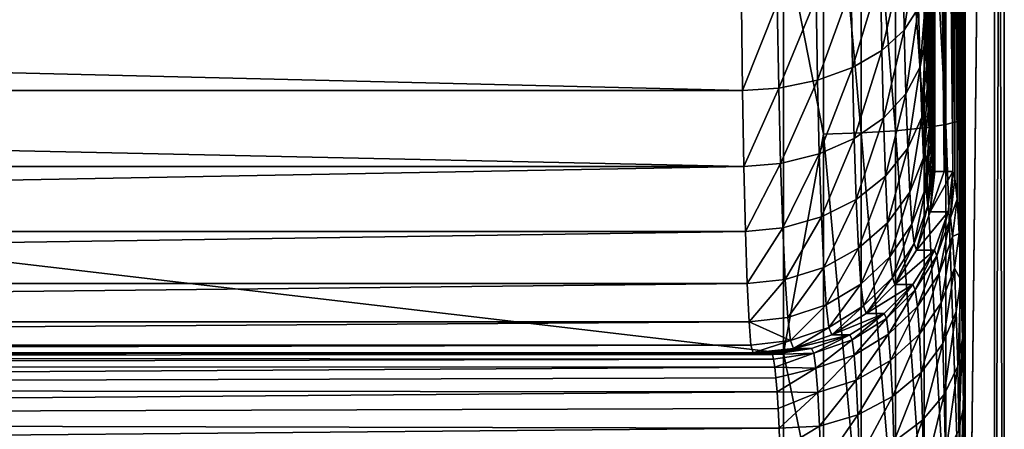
# Model space of a CAD drawing. Header units: metres. Extents: x -150 to 310, y -128 to 84.
# Tile 281 of 465: x 144.35 to 149.77, y -3.92 to -1.67. Entities that reach past the tile are written whole.
import ezdxf

# ---------------------------------------------------------------- set-up
doc = ezdxf.new("R2010")
doc.units = ezdxf.units.M
doc.layers.add('solid_26009703_SW0001_01', color=7, linetype='CONTINUOUS')

msp = doc.modelspace()

# ---------------------------------------------------------------- linework, layer by layer
at = {"layer": 'solid_26009703_SW0001_01'}
for points in [[(149.557495, -7.356668, 20.7568), (149.557495, 7.342292, 20.761885), (149.55748, 5.181652, 21.403736)], [(149.557495, -7.363906, -20.753822), (149.557495, 7.349098, -20.759075), (149.71936, 7.341691, -10.362796)], [(149.557495, -6.741646, -20.964529), (149.557495, 6.741646, -20.964529), (149.557495, 7.349098, -20.759075)], [(149.557495, -7.363906, -20.753822), (149.557495, -6.741646, -20.964529), (149.557495, 7.349098, -20.759075)], [(149.557495, -7.356668, 20.7568), (149.719101, 7.341691, 10.386806), (149.557495, 7.342292, 20.761885)], [(149.557495, -7.356668, 20.7568), (149.719009, -7.356374, 10.384922), (149.719101, 7.341691, 10.386806)], [(149.719284, -7.356374, -10.359703), (149.557495, -7.363906, -20.753822), (149.71936, 7.341691, -10.362796)], [(149.719009, -7.356374, 10.384922), (149.772934, -7.356374, 0.01261), (149.719101, 7.341691, 10.386806)], [(149.772934, -7.356374, 0.01261), (149.773056, 7.341691, 0.012006), (149.719101, 7.341691, 10.386806)], [(149.719284, -7.356374, -10.359703), (149.71936, 7.341691, -10.362796), (149.773056, 7.341691, 0.012006)], [(149.772934, -7.356374, 0.01261), (149.719284, -7.356374, -10.359703), (149.773056, 7.341691, 0.012006)], [(149.557495, -5.649596, -21.284899), (149.557495, 5.649596, -21.284899), (149.557495, 6.741646, -20.964529)], [(149.557495, -6.741646, -20.964529), (149.557495, -5.649596, -21.284899), (149.557495, 6.741646, -20.964529)], [(149.557495, -4.537661, -21.548868), (149.557495, 4.537661, -21.548868), (149.557495, 5.649596, -21.284899)], [(149.557495, -5.649596, -21.284899), (149.557495, -4.537661, -21.548868), (149.557495, 5.649596, -21.284899)], [(149.55748, -5.181652, 21.403736), (149.55748, 5.181652, 21.403736), (149.556503, 4.687712, 21.56288)], [(149.55748, -5.181652, 21.403736), (149.557495, -7.356668, 20.7568), (149.55748, 5.181652, 21.403736)], [(149.556503, -4.686628, 21.563395), (149.556503, 4.687712, 21.56288), (149.553635, 4.228382, 21.790014)], [(149.556503, -4.686628, 21.563395), (149.55748, -5.181652, 21.403736), (149.556503, 4.687712, 21.56288)], [(149.557495, -3.411275, -21.755707), (149.557495, 3.411275, -21.755707), (149.557495, 4.537661, -21.548868)], [(149.557495, -4.537661, -21.548868), (149.557495, -3.411275, -21.755707), (149.557495, 4.537661, -21.548868)], [(149.553619, -4.226716, 21.790974), (149.553635, 4.228382, 21.790014), (149.548813, 3.800228, 22.087469)], [(149.553619, -4.226716, 21.790974), (149.556503, -4.686628, 21.563395), (149.553635, 4.228382, 21.790014)], [(149.548798, -3.798548, 22.088802), (149.548813, 3.800228, 22.087469), (149.542282, 3.422806, 22.442442)], [(149.548798, -3.798548, 22.088802), (149.553619, -4.226716, 21.790974), (149.548813, 3.800228, 22.087469)], [(149.542252, -3.421297, 22.444073), (149.542282, 3.422806, 22.442442), (149.534042, 3.099721, 22.85272)], [(149.542252, -3.421297, 22.444073), (149.548798, -3.798548, 22.088802), (149.542282, 3.422806, 22.442442)], [(149.55748, -2.279457, -21.903708), (149.55748, 2.279456, -21.903708), (149.557495, 3.411275, -21.755707)], [(149.557495, -3.411275, -21.755707), (149.55748, -2.279457, -21.903708), (149.557495, 3.411275, -21.755707)], [(149.533997, -3.098494, 22.854567), (149.534042, 3.099721, 22.85272), (149.524399, 2.843102, 23.302994)], [(149.533997, -3.098494, 22.854567), (149.542252, -3.421297, 22.444073), (149.534042, 3.099721, 22.85272)], [(149.524368, -2.842204, 23.30493), (149.524399, 2.843102, 23.302994), (149.513474, 2.654277, 23.789303)], [(149.524368, -2.842204, 23.30493), (149.533997, -3.098494, 22.854567), (149.524399, 2.843102, 23.302994)], [(149.513428, -2.653741, 23.791132), (149.513474, 2.654277, 23.789303), (149.501724, 2.541238, 24.289989)], [(149.513428, -2.653741, 23.791132), (149.524368, -2.842204, 23.30493), (149.513474, 2.654277, 23.789303)], [(149.389847, 2.502502, 28.528528), (149.38356, 2.492394, 28.748764), (149.389847, -2.502502, 28.528528)], [(149.441193, -2.502502, 26.668749), (149.389847, 2.502502, 28.528528), (149.389847, -2.502502, 28.528528)], [(149.441193, -2.502502, 26.668749), (149.441193, 2.502502, 26.668749), (149.389847, 2.502502, 28.528528)], [(149.489075, -2.502502, 24.808876), (149.489075, 2.502502, 24.808876), (149.441193, 2.502502, 26.668749)], [(149.441193, -2.502502, 26.668749), (149.489075, -2.502502, 24.808876), (149.441193, 2.502502, 26.668749)], [(149.501694, -2.540995, 24.291153), (149.501724, 2.541238, 24.289989), (149.489075, 2.502502, 24.808876)], [(149.489075, -2.502502, 24.808876), (149.501694, -2.540995, 24.291153), (149.489075, 2.502502, 24.808876)], [(149.501694, -2.540995, 24.291153), (149.513428, -2.653741, 23.791132), (149.501724, 2.541238, 24.289989)], [(149.377426, 2.46426, 28.963684), (149.371445, 2.418099, 29.173288), (149.377411, -2.464056, 28.964504)], [(149.377426, 2.46426, 28.963684), (149.377411, -2.464056, 28.964504), (149.383545, -2.492296, 28.74922)], [(149.38356, 2.492394, 28.748764), (149.377426, 2.46426, 28.963684), (149.383545, -2.492296, 28.74922)], [(149.38356, 2.492394, 28.748764), (149.383545, -2.492296, 28.74922), (149.389847, -2.502502, 28.528528)], [(149.371445, 2.418099, 29.173288), (149.365601, 2.353724, 29.377987), (149.371414, -2.417782, 29.174381)], [(149.371445, 2.418099, 29.173288), (149.371414, -2.417782, 29.174381), (149.377411, -2.464056, 28.964504)], [(149.365601, 2.353724, 29.377987), (149.359833, 2.270114, 29.58), (149.36557, -2.353284, 29.379253)], [(149.365601, 2.353724, 29.377987), (149.36557, -2.353284, 29.379253), (149.371414, -2.417782, 29.174381)], [(149.55748, -2.279457, -21.903708), (149.557495, -1.144112, -21.991978), (149.55748, 2.279456, -21.903708)], [(149.359833, 2.270114, 29.58), (149.354248, 2.168919, 29.775738), (149.359802, -2.269535, 29.58132)], [(149.359833, 2.270114, 29.58), (149.359802, -2.269535, 29.58132), (149.36557, -2.353284, 29.379253)], [(149.354248, 2.168919, 29.775738), (149.348984, 2.052345, 29.960396), (149.354218, -2.168195, 29.777029)], [(149.354248, 2.168919, 29.775738), (149.354218, -2.168195, 29.777029), (149.359802, -2.269535, 29.58132)], [(149.348984, 2.052345, 29.960396), (149.34407, 1.920518, 30.132484), (149.348938, -2.051487, 29.961634)], [(149.348984, 2.052345, 29.960396), (149.348938, -2.051487, 29.961634), (149.354218, -2.168195, 29.777029)], [(149.34407, 1.920518, 30.132484), (149.339432, 1.772047, 30.294708), (149.34404, -1.919539, 30.133667)], [(149.34407, 1.920518, 30.132484), (149.34404, -1.919539, 30.133667), (149.348938, -2.051487, 29.961634)], [(149.339432, 1.772047, 30.294708), (149.33519, 1.610304, 30.443729), (149.339401, -1.770957, 30.295811)], [(149.339432, 1.772047, 30.294708), (149.339401, -1.770957, 30.295811), (149.34404, -1.919539, 30.133667)], [(149.33519, 1.610304, 30.443729), (149.335159, -1.609112, 30.444733), (149.339401, -1.770957, 30.295811)], [(148.777176, 0, -22.975624), (148.777176, -2.296945, -22.860519), (148.557724, -1.171311, -22.970156)], [(148.98613, -2.289743, -22.788843), (148.777176, -2.296945, -22.860519), (148.777176, 0, -22.975624)], [(148.98613, 0, -22.903587), (148.98613, -2.289743, -22.788843), (148.777176, 0, -22.975624)], [(149.174164, -2.278128, -22.673246), (148.98613, -2.289743, -22.788843), (148.98613, 0, -22.903587)], [(149.174164, 0, -22.787409), (149.174164, -2.278128, -22.673246), (148.98613, 0, -22.903587)], [(149.332077, -2.262668, -22.519379), (149.174164, -2.278128, -22.673246), (149.174164, 0, -22.787409)], [(149.332077, 0, -22.632765), (149.332077, -2.262668, -22.519379), (149.174164, 0, -22.787409)], [(149.452164, -2.244117, -22.334755), (149.332077, -2.262668, -22.519379), (149.332077, 0, -22.632765)], [(149.452164, 0, -22.447212), (149.452164, -2.244117, -22.334755), (149.332077, 0, -22.632765)], [(149.528549, -2.223383, -22.128393), (149.452164, -2.244117, -22.334755), (149.452164, 0, -22.447212)], [(149.528549, 0, -22.239811), (149.528549, -2.223383, -22.128393), (149.452164, 0, -22.447212)], [(149.528549, 0, -22.239811), (149.557495, -1.144112, -21.991978), (149.528549, -2.223383, -22.128393)], [(128.704758, -1.171311, -22.970156), (148.557724, -1.171311, -22.970156), (148.557724, -3.501783, -22.731861)], [(128.704758, -3.501783, -22.731861), (128.704758, -1.171311, -22.970156), (148.557724, -3.501783, -22.731861)], [(148.777176, -2.296945, -22.860519), (148.557724, -3.501783, -22.731861), (148.557724, -1.171311, -22.970156)], [(149.528549, -2.223383, -22.128393), (149.557495, -1.144112, -21.991978), (149.55748, -2.279457, -21.903708)], [(149.295303, -1.236707, 30.954262), (149.215851, -1.332623, 31.140196), (149.222717, -1.725254, 30.899532)], [(149.301682, -1.601085, 30.730917), (149.295303, -1.236707, 30.954262), (149.222717, -1.725254, 30.899532)], [(149.215851, -1.332623, 31.140196), (149.091858, -1.418651, 31.305454), (149.099182, -1.836622, 31.049261)], [(149.222717, -1.725254, 30.899532), (149.215851, -1.332623, 31.140196), (149.099182, -1.836622, 31.049261)], [(149.091858, -1.418651, 31.305454), (148.92955, -1.49048, 31.441763), (148.937225, -1.92961, 31.1726)], [(149.099182, -1.836622, 31.049261), (149.091858, -1.418651, 31.305454), (148.937225, -1.92961, 31.1726)], [(148.92955, -1.49048, 31.441763), (148.737045, -1.544515, 31.542294), (148.74501, -1.999562, 31.263372)], [(148.937225, -1.92961, 31.1726), (148.92955, -1.49048, 31.441763), (148.74501, -1.999562, 31.263372)], [(148.737045, -1.544515, 31.542294), (148.523987, -1.578048, 31.602009), (148.53212, -2.042973, 31.317036)], [(148.74501, -1.999562, 31.263372), (148.737045, -1.544515, 31.542294), (148.53212, -2.042973, 31.317036)], [(129, -1.588967, 31.618523), (148.33255, -2.057136, 31.331642), (148.326675, -1.588773, 31.618622)], [(129, -1.588967, 31.618523), (129, -2.057248, 31.33156), (148.33255, -2.057136, 31.331642)], [(148.523987, -1.578048, 31.602009), (148.326675, -1.588773, 31.618622), (148.33255, -2.057136, 31.331642)], [(148.53212, -2.042973, 31.317036), (148.523987, -1.578048, 31.602009), (148.33255, -2.057136, 31.331642)], [(149.301682, -1.601085, 30.730917), (149.222717, -1.725254, 30.899532), (149.231262, -2.075386, 30.600447)], [(149.309601, -1.926025, 30.453348), (149.301682, -1.601085, 30.730917), (149.231262, -2.075386, 30.600447)], [(149.309601, -1.926025, 30.453348), (149.335159, -1.609112, 30.444733), (149.301682, -1.601085, 30.730917)], [(149.309601, -1.926025, 30.453348), (149.339401, -1.770957, 30.295811), (149.335159, -1.609112, 30.444733)], [(149.222717, -1.725254, 30.899532), (149.099182, -1.836622, 31.049261), (149.108261, -2.209348, 30.730873)], [(149.231262, -2.075386, 30.600447), (149.222717, -1.725254, 30.899532), (149.108261, -2.209348, 30.730873)], [(149.318878, -2.20353, 30.128384), (149.339401, -1.770957, 30.295811), (149.309601, -1.926025, 30.453348)], [(149.318878, -2.20353, 30.128384), (149.34404, -1.919539, 30.133667), (149.339401, -1.770957, 30.295811)], [(149.099182, -1.836622, 31.049261), (148.937225, -1.92961, 31.1726), (148.946777, -2.321202, 30.838099)], [(149.108261, -2.209348, 30.730873), (149.099182, -1.836622, 31.049261), (148.946777, -2.321202, 30.838099)], [(148.937225, -1.92961, 31.1726), (148.74501, -1.999562, 31.263372), (148.754898, -2.405345, 30.916748)], [(148.946777, -2.321202, 30.838099), (148.937225, -1.92961, 31.1726), (148.754898, -2.405345, 30.916748)], [(149.309601, -1.926025, 30.453348), (149.231262, -2.075386, 30.600447), (149.241257, -2.374401, 30.250294)], [(149.318878, -2.20353, 30.128384), (149.309601, -1.926025, 30.453348), (149.241257, -2.374401, 30.250294)], [(149.318878, -2.20353, 30.128384), (149.348938, -2.051487, 29.961634), (149.34404, -1.919539, 30.133667)], [(148.74501, -1.999562, 31.263372), (148.53212, -2.042973, 31.317036), (148.542221, -2.457563, 30.962887)], [(148.754898, -2.405345, 30.916748), (148.74501, -1.999562, 31.263372), (148.542221, -2.457563, 30.962887)], [(129, -2.057248, 31.33156), (148.339783, -2.474834, 30.974913), (148.33255, -2.057136, 31.331642)], [(129, -2.057248, 31.33156), (129, -2.474874, 30.974874), (148.339783, -2.474834, 30.974913)], [(148.53212, -2.042973, 31.317036), (148.33255, -2.057136, 31.331642), (148.339783, -2.474834, 30.974913)], [(148.542221, -2.457563, 30.962887), (148.53212, -2.042973, 31.317036), (148.339783, -2.474834, 30.974913)], [(149.329269, -2.426762, 29.764017), (149.348938, -2.051487, 29.961634), (149.318878, -2.20353, 30.128384)], [(149.329269, -2.426762, 29.764017), (149.354218, -2.168195, 29.777029), (149.348938, -2.051487, 29.961634)], [(149.231262, -2.075386, 30.600447), (149.108261, -2.209348, 30.730873), (149.118896, -2.527656, 30.358128)], [(149.241257, -2.374401, 30.250294), (149.231262, -2.075386, 30.600447), (149.118896, -2.527656, 30.358128)], [(149.108261, -2.209348, 30.730873), (148.946777, -2.321202, 30.838099), (148.957962, -2.655618, 30.446489)], [(149.118896, -2.527656, 30.358128), (149.108261, -2.209348, 30.730873), (148.957962, -2.655618, 30.446489)], [(149.318878, -2.20353, 30.128384), (149.241257, -2.374401, 30.250294), (149.252457, -2.614935, 29.857689)], [(149.329269, -2.426762, 29.764017), (149.318878, -2.20353, 30.128384), (149.252457, -2.614935, 29.857689)], [(149.329269, -2.426762, 29.764017), (149.359802, -2.269535, 29.58132), (149.354218, -2.168195, 29.777029)], [(149.332077, -2.262668, -22.519379), (149.332077, -4.502665, -22.180353), (149.174164, -2.278128, -22.673246)], [(149.340546, -2.590251, 29.369305), (149.359802, -2.269535, 29.58132), (149.329269, -2.426762, 29.764017)], [(149.452164, -2.244117, -22.334755), (149.452164, -4.46575, -21.998508), (149.332077, -2.262668, -22.519379)], [(149.452164, -4.46575, -21.998508), (149.332077, -4.502665, -22.180353), (149.332077, -2.262668, -22.519379)], [(149.340546, -2.590251, 29.369305), (149.36557, -2.353284, 29.379253), (149.359802, -2.269535, 29.58132)], [(149.528549, -2.223383, -22.128393), (149.528549, -4.424489, -21.795254), (149.452164, -2.244117, -22.334755)], [(149.528549, -4.424489, -21.795254), (149.452164, -4.46575, -21.998508), (149.452164, -2.244117, -22.334755)], [(149.528549, -2.223383, -22.128393), (149.55748, -2.279457, -21.903708), (149.557495, -3.411275, -21.755707)], [(149.528549, -2.223383, -22.128393), (149.557495, -3.411275, -21.755707), (149.528549, -4.424489, -21.795254)], [(148.777176, -2.296945, -22.860519), (148.777176, -4.570874, -22.516357), (148.557724, -3.501783, -22.731861)], [(148.946777, -2.321202, 30.838099), (148.754898, -2.405345, 30.916748), (148.766479, -2.751879, 30.51095)], [(148.957962, -2.655618, 30.446489), (148.946777, -2.321202, 30.838099), (148.766479, -2.751879, 30.51095)], [(148.98613, -2.289743, -22.788843), (148.98613, -4.556543, -22.445761), (148.777176, -2.296945, -22.860519)], [(148.98613, -4.556543, -22.445761), (148.777176, -4.570874, -22.516357), (148.777176, -2.296945, -22.860519)], [(149.174164, -2.278128, -22.673246), (149.174164, -4.53343, -22.331905), (148.98613, -2.289743, -22.788843)], [(149.174164, -4.53343, -22.331905), (148.98613, -4.556543, -22.445761), (148.98613, -2.289743, -22.788843)], [(149.332077, -4.502665, -22.180353), (149.174164, -4.53343, -22.331905), (149.174164, -2.278128, -22.673246)], [(149.241257, -2.374401, 30.250294), (149.118896, -2.527656, 30.358128), (149.130829, -2.783706, 29.940197)], [(149.252457, -2.614935, 29.857689), (149.241257, -2.374401, 30.250294), (149.130829, -2.783706, 29.940197)], [(149.340546, -2.590251, 29.369305), (149.371414, -2.417782, 29.174381), (149.36557, -2.353284, 29.379253)], [(148.754898, -2.405345, 30.916748), (148.542221, -2.457563, 30.962887), (148.554062, -2.811618, 30.548281)], [(148.766479, -2.751879, 30.51095), (148.754898, -2.405345, 30.916748), (148.554062, -2.811618, 30.548281)], [(149.329269, -2.426762, 29.764017), (149.252457, -2.614935, 29.857689), (149.264587, -2.791091, 29.432388)], [(149.340546, -2.590251, 29.369305), (149.329269, -2.426762, 29.764017), (149.264587, -2.791091, 29.432388)], [(149.352402, -2.689984, 28.953726), (149.371414, -2.417782, 29.174381), (149.340546, -2.590251, 29.369305)], [(149.352402, -2.689984, 28.953726), (149.377411, -2.464056, 28.964504), (149.371414, -2.417782, 29.174381)], [(129, -2.831559, 30.557249), (148.348343, -2.831578, 30.557222), (148.339783, -2.474834, 30.974913)], [(129, -2.474874, 30.974874), (129, -2.831559, 30.557249), (148.339783, -2.474834, 30.974913)], [(148.542221, -2.457563, 30.962887), (148.339783, -2.474834, 30.974913), (148.348343, -2.831578, 30.557222)], [(148.554062, -2.811618, 30.548281), (148.542221, -2.457563, 30.962887), (148.348343, -2.831578, 30.557222)], [(149.352402, -2.689984, 28.953726), (149.383545, -2.492296, 28.74922), (149.377411, -2.464056, 28.964504)], [(149.352402, -2.689984, 28.953726), (149.364563, -2.72352, 28.527807), (149.383545, -2.492296, 28.74922)], [(149.364563, -2.72352, 28.527807), (149.389847, -2.502502, 28.528528), (149.383545, -2.492296, 28.74922)], [(149.118896, -2.527656, 30.358128), (148.957962, -2.655618, 30.446489), (148.97049, -2.924625, 30.00741)], [(149.130829, -2.783706, 29.940197), (149.118896, -2.527656, 30.358128), (148.97049, -2.924625, 30.00741)], [(149.364563, -2.72352, 28.527807), (149.441193, -2.502502, 26.668749), (149.389847, -2.502502, 28.528528)], [(149.364563, -2.72352, 28.527807), (149.489075, -2.502502, 24.808876), (149.441193, -2.502502, 26.668749)], [(149.463791, -2.72352, 24.808249), (149.489075, -2.502502, 24.808876), (149.364563, -2.72352, 28.527807)], [(149.476395, -2.756015, 24.323341), (149.489075, -2.502502, 24.808876), (149.463791, -2.72352, 24.808249)], [(149.476395, -2.756015, 24.323341), (149.501694, -2.540995, 24.291153), (149.489075, -2.502502, 24.808876)], [(149.476395, -2.756015, 24.323341), (149.513428, -2.653741, 23.791132), (149.501694, -2.540995, 24.291153)], [(149.340546, -2.590251, 29.369305), (149.264587, -2.791091, 29.432388), (149.277374, -2.898552, 28.98461)], [(149.352402, -2.689984, 28.953726), (149.340546, -2.590251, 29.369305), (149.277374, -2.898552, 28.98461)], [(149.252457, -2.614935, 29.857689), (149.130829, -2.783706, 29.940197), (149.143753, -2.971226, 29.487463)], [(149.264587, -2.791091, 29.432388), (149.252457, -2.614935, 29.857689), (149.143753, -2.971226, 29.487463)], [(149.488297, -2.860038, 23.847902), (149.513428, -2.653741, 23.791132), (149.476395, -2.756015, 24.323341)], [(149.488297, -2.860038, 23.847902), (149.524368, -2.842204, 23.30493), (149.513428, -2.653741, 23.791132)], [(148.957962, -2.655618, 30.446489), (148.766479, -2.751879, 30.51095), (148.779465, -3.030632, 30.055962)], [(148.97049, -2.924625, 30.00741), (148.957962, -2.655618, 30.446489), (148.779465, -3.030632, 30.055962)], [(149.352402, -2.689984, 28.953726), (149.277374, -2.898552, 28.98461), (149.290466, -2.934687, 28.525692)], [(149.352402, -2.689984, 28.953726), (149.290466, -2.934687, 28.525692), (149.364563, -2.72352, 28.527807)], [(148.766479, -2.751879, 30.51095), (148.554062, -2.811618, 30.548281), (148.567322, -3.096419, 30.083422)], [(148.779465, -3.030632, 30.055962), (148.766479, -2.751879, 30.51095), (148.567322, -3.096419, 30.083422)], [(149.463791, -2.72352, 24.808249), (149.364563, -2.72352, 28.527807), (149.290466, -2.934687, 28.525692)], [(149.389694, -2.934687, 24.80641), (149.463791, -2.72352, 24.808249), (149.290466, -2.934687, 28.525692)], [(149.402298, -2.965127, 24.35277), (149.463791, -2.72352, 24.808249), (149.389694, -2.934687, 24.80641)], [(149.476395, -2.756015, 24.323341), (149.463791, -2.72352, 24.808249), (149.402298, -2.965127, 24.35277)], [(149.476395, -2.756015, 24.323341), (149.402298, -2.965127, 24.35277), (149.4142, -3.062479, 23.908001)], [(149.488297, -2.860038, 23.847902), (149.476395, -2.756015, 24.323341), (149.4142, -3.062479, 23.908001)], [(148.554062, -2.811618, 30.548281), (148.348343, -2.831578, 30.557222), (148.357849, -3.118606, 30.088804)], [(148.567322, -3.096419, 30.083422), (148.554062, -2.811618, 30.548281), (148.357849, -3.118606, 30.088804)], [(149.130829, -2.783706, 29.940197), (148.97049, -2.924625, 30.00741), (148.98407, -3.121631, 29.531771)], [(149.143753, -2.971226, 29.487463), (149.130829, -2.783706, 29.940197), (148.98407, -3.121631, 29.531771)], [(149.264587, -2.791091, 29.432388), (149.143753, -2.971226, 29.487463), (149.157349, -3.085618, 29.010805)], [(149.277374, -2.898552, 28.98461), (149.264587, -2.791091, 29.432388), (149.157349, -3.085618, 29.010805)], [(129, -2.831559, 30.557249), (129, -3.118523, 30.088966), (148.348343, -2.831578, 30.557222)], [(129, -3.118523, 30.088966), (148.357849, -3.118606, 30.088804), (148.348343, -2.831578, 30.557222)], [(149.488297, -2.860038, 23.847902), (149.4142, -3.062479, 23.908001), (149.425095, -3.224788, 23.482296)], [(149.499191, -3.033503, 23.392836), (149.488297, -2.860038, 23.847902), (149.425095, -3.224788, 23.482296)], [(149.499191, -3.033503, 23.392836), (149.524368, -2.842204, 23.30493), (149.488297, -2.860038, 23.847902)], [(149.499191, -3.033503, 23.392836), (149.533997, -3.098494, 22.854567), (149.524368, -2.842204, 23.30493)], [(148.97049, -2.924625, 30.00741), (148.779465, -3.030632, 30.055962), (148.793533, -3.234775, 29.563093)], [(148.98407, -3.121631, 29.531771), (148.97049, -2.924625, 30.00741), (148.793533, -3.234775, 29.563093)], [(149.277374, -2.898552, 28.98461), (149.157349, -3.085618, 29.010805), (149.171295, -3.124082, 28.522291)], [(149.277374, -2.898552, 28.98461), (149.171295, -3.124082, 28.522291), (149.290466, -2.934687, 28.525692)], [(149.143753, -2.971226, 29.487463), (148.98407, -3.121631, 29.531771), (148.998352, -3.241811, 29.031)], [(149.157349, -3.085618, 29.010805), (149.143753, -2.971226, 29.487463), (148.998352, -3.241811, 29.031)], [(149.389694, -2.934687, 24.80641), (149.290466, -2.934687, 28.525692), (149.171295, -3.124082, 28.522291)], [(149.270508, -3.124082, 24.803452), (149.389694, -2.934687, 24.80641), (149.171295, -3.124082, 28.522291)], [(149.283112, -3.152864, 24.377932), (149.389694, -2.934687, 24.80641), (149.270508, -3.124082, 24.803452)], [(149.402298, -2.965127, 24.35277), (149.389694, -2.934687, 24.80641), (149.283112, -3.152864, 24.377932)], [(149.402298, -2.965127, 24.35277), (149.283112, -3.152864, 24.377932), (149.294998, -3.244387, 23.960793)], [(149.4142, -3.062479, 23.908001), (149.402298, -2.965127, 24.35277), (149.294998, -3.244387, 23.960793)], [(148.779465, -3.030632, 30.055962), (148.567322, -3.096419, 30.083422), (148.581696, -3.304991, 29.579859)], [(148.793533, -3.234775, 29.563093), (148.779465, -3.030632, 30.055962), (148.581696, -3.304991, 29.579859)], [(149.499191, -3.033503, 23.392836), (149.425095, -3.224788, 23.482296), (149.434769, -3.448616, 23.085003)], [(149.508865, -3.272737, 22.968128), (149.499191, -3.033503, 23.392836), (149.434769, -3.448616, 23.085003)], [(149.508865, -3.272737, 22.968128), (149.533997, -3.098494, 22.854567), (149.499191, -3.033503, 23.392836)], [(149.157349, -3.085618, 29.010805), (148.998352, -3.241811, 29.031), (149.013, -3.282221, 28.517773)], [(149.157349, -3.085618, 29.010805), (149.013, -3.282221, 28.517773), (149.171295, -3.124082, 28.522291)], [(149.4142, -3.062479, 23.908001), (149.294998, -3.244387, 23.960793), (149.305893, -3.396801, 23.561592)], [(149.425095, -3.224788, 23.482296), (149.4142, -3.062479, 23.908001), (149.305893, -3.396801, 23.561592)], [(129, -3.118523, 30.088966), (129, -3.328698, 29.58156), (148.357849, -3.118606, 30.088804)], [(129, -3.328698, 29.58156), (148.36824, -3.328803, 29.581236), (148.357849, -3.118606, 30.088804)], [(148.567322, -3.096419, 30.083422), (148.357849, -3.118606, 30.088804), (148.36824, -3.328803, 29.581236)], [(148.581696, -3.304991, 29.579859), (148.567322, -3.096419, 30.083422), (148.36824, -3.328803, 29.581236)], [(148.98407, -3.121631, 29.531771), (148.793533, -3.234775, 29.563093), (148.80835, -3.359308, 29.044182)], [(148.998352, -3.241811, 29.031), (148.98407, -3.121631, 29.531771), (148.80835, -3.359308, 29.044182)], [(149.270508, -3.124082, 24.803452), (149.171295, -3.124082, 28.522291), (149.013, -3.282221, 28.517773)], [(149.112198, -3.282221, 24.799524), (149.270508, -3.124082, 24.803452), (149.013, -3.282221, 28.517773)], [(149.124802, -3.309822, 24.397564), (149.270508, -3.124082, 24.803452), (149.112198, -3.282221, 24.799524)], [(149.283112, -3.152864, 24.377932), (149.270508, -3.124082, 24.803452), (149.124802, -3.309822, 24.397564)], [(149.51709, -3.572565, 22.58337), (149.533997, -3.098494, 22.854567), (149.508865, -3.272737, 22.968128)], [(149.51709, -3.572565, 22.58337), (149.542252, -3.421297, 22.444073), (149.533997, -3.098494, 22.854567)], [(149.283112, -3.152864, 24.377932), (149.124802, -3.309822, 24.397564), (149.136688, -3.39665, 24.003637)], [(149.294998, -3.244387, 23.960793), (149.283112, -3.152864, 24.377932), (149.136688, -3.39665, 24.003637)], [(148.793533, -3.234775, 29.563093), (148.581696, -3.304991, 29.579859), (148.596832, -3.432225, 29.04969)], [(148.80835, -3.359308, 29.044182), (148.793533, -3.234775, 29.563093), (148.596832, -3.432225, 29.04969)], [(148.998352, -3.241811, 29.031), (148.80835, -3.359308, 29.044182), (148.823517, -3.401182, 28.512365)], [(148.998352, -3.241811, 29.031), (148.823517, -3.401182, 28.512365), (149.013, -3.282221, 28.517773)], [(149.294998, -3.244387, 23.960793), (149.136688, -3.39665, 24.003637), (149.147568, -3.540927, 23.626747)], [(149.305893, -3.396801, 23.561592), (149.294998, -3.244387, 23.960793), (149.147568, -3.540927, 23.626747)], [(149.425095, -3.224788, 23.482296), (149.305893, -3.396801, 23.561592), (149.315552, -3.606869, 23.189074)], [(149.434769, -3.448616, 23.085003), (149.425095, -3.224788, 23.482296), (149.315552, -3.606869, 23.189074)], [(148.596832, -3.432225, 29.04969), (148.581696, -3.304991, 29.579859), (148.36824, -3.328803, 29.581236)], [(149.112198, -3.282221, 24.799524), (149.013, -3.282221, 28.517773), (148.823517, -3.401182, 28.512365)], [(148.922699, -3.401182, 24.794821), (149.112198, -3.282221, 24.799524), (148.823517, -3.401182, 28.512365)], [(148.935287, -3.428142, 24.410686), (149.112198, -3.282221, 24.799524), (148.922699, -3.401182, 24.794821)], [(149.124802, -3.309822, 24.397564), (149.112198, -3.282221, 24.799524), (148.935287, -3.428142, 24.410686)], [(149.508865, -3.272737, 22.968128), (149.434769, -3.448616, 23.085003), (149.442978, -3.72912, 22.725086)], [(149.51709, -3.572565, 22.58337), (149.508865, -3.272737, 22.968128), (149.442978, -3.72912, 22.725086)], [(129, -3.328698, 29.58156), (129, -3.456909, 29.04752), (148.36824, -3.328803, 29.581236)], [(129, -3.456909, 29.04752), (148.378998, -3.456951, 29.047258), (148.36824, -3.328803, 29.581236)], [(148.596832, -3.432225, 29.04969), (148.36824, -3.328803, 29.581236), (148.378998, -3.456951, 29.047258)], [(148.80835, -3.359308, 29.044182), (148.596832, -3.432225, 29.04969), (148.612335, -3.475007, 28.506338)], [(148.80835, -3.359308, 29.044182), (148.612335, -3.475007, 28.506338), (148.823517, -3.401182, 28.512365)], [(149.124802, -3.309822, 24.397564), (148.935287, -3.428142, 24.410686), (148.947174, -3.511644, 24.034388)], [(149.136688, -3.39665, 24.003637), (149.124802, -3.309822, 24.397564), (148.947174, -3.511644, 24.034388)], [(148.922699, -3.401182, 24.794821), (148.823517, -3.401182, 28.512365), (148.612335, -3.475007, 28.506338)], [(148.711502, -3.475008, 24.789579), (148.922699, -3.401182, 24.794821), (148.612335, -3.475007, 28.506338)], [(148.724091, -3.501896, 24.416639), (148.922699, -3.401182, 24.794821), (148.711502, -3.475008, 24.789579)], [(148.935287, -3.428142, 24.410686), (148.922699, -3.401182, 24.794821), (148.724091, -3.501896, 24.416639)], [(149.136688, -3.39665, 24.003637), (148.947174, -3.511644, 24.034388), (148.958038, -3.649947, 23.674501)], [(149.147568, -3.540927, 23.626747), (149.136688, -3.39665, 24.003637), (148.958038, -3.649947, 23.674501)], [(149.305893, -3.396801, 23.561592), (149.147568, -3.540927, 23.626747), (149.157227, -3.73957, 23.275127)], [(149.315552, -3.606869, 23.189074), (149.305893, -3.396801, 23.561592), (149.157227, -3.73957, 23.275127)], [(149.528549, -4.424489, -21.795254), (149.557495, -3.411275, -21.755707), (149.557495, -4.537661, -21.548868)], [(129, -3.456909, 29.04752), (129, -3.5, 28.5), (148.378998, -3.456951, 29.047258)], [(148.378998, -3.456951, 29.047258), (129, -3.5, 28.5), (148.390259, -3.5, 28.5)], [(148.596832, -3.432225, 29.04969), (148.378998, -3.456951, 29.047258), (148.390259, -3.5, 28.5)], [(148.596832, -3.432225, 29.04969), (148.390259, -3.5, 28.5), (148.612335, -3.475007, 28.506338)], [(148.935287, -3.428142, 24.410686), (148.724091, -3.501896, 24.416639), (148.735947, -3.583608, 24.051502)], [(148.947174, -3.511644, 24.034388), (148.935287, -3.428142, 24.410686), (148.735947, -3.583608, 24.051502)], [(149.434769, -3.448616, 23.085003), (149.315552, -3.606869, 23.189074), (149.323776, -3.870042, 22.851635)], [(149.442978, -3.72912, 22.725086), (149.434769, -3.448616, 23.085003), (149.323776, -3.870042, 22.851635)], [(149.523682, -3.926461, 22.247185), (149.542252, -3.421297, 22.444073), (149.51709, -3.572565, 22.58337)], [(149.523682, -3.926461, 22.247185), (149.548798, -3.798548, 22.088802), (149.542252, -3.421297, 22.444073)], [(128.704758, -3.501783, -22.731861), (148.557724, -3.501783, -22.731861), (148.557724, -5.795927, -22.257746)], [(128.704758, -5.795927, -22.257746), (128.704758, -3.501783, -22.731861), (148.557724, -5.795927, -22.257746)], [(128.971939, -3.519216, 24.474697), (128.929245, -3.576093, 24.171961), (148.503586, -3.534626, 24.369423)], [(128.971939, -3.519216, 24.474697), (148.489395, -3.5, 24.784067), (128.995712, -3.5, 24.784067)], [(128.971939, -3.519216, 24.474697), (148.496643, -3.508671, 24.576035), (148.489395, -3.5, 24.784067)], [(128.971939, -3.519216, 24.474697), (148.503586, -3.534626, 24.369423), (148.496643, -3.508671, 24.576035)], [(128.998932, -3.5, 24.890484), (128.995712, -3.5, 24.784067), (148.489395, -3.5, 24.784067)], [(129, -3.5, 24.996927), (128.998932, -3.5, 24.890484), (148.489395, -3.5, 24.784067)], [(148.489395, -3.5, 24.784067), (148.390259, -3.5, 28.5), (129, -3.5, 28.5)], [(129, -3.5, 24.996927), (148.489395, -3.5, 24.784067), (129, -3.5, 28.5)], [(148.711502, -3.475008, 24.789579), (148.612335, -3.475007, 28.506338), (148.390259, -3.5, 28.5)], [(148.711502, -3.475008, 24.789579), (148.390259, -3.5, 28.5), (148.441559, -3.5, 26.64208)], [(148.489395, -3.5, 24.784067), (148.441559, -3.5, 26.64208), (148.390259, -3.5, 28.5)], [(148.711502, -3.475008, 24.789579), (148.441559, -3.5, 26.64208), (148.489395, -3.5, 24.784067)], [(148.711502, -3.475008, 24.789579), (148.489395, -3.5, 24.784067), (148.496643, -3.508671, 24.576035)], [(148.724091, -3.501896, 24.416639), (148.711502, -3.475008, 24.789579), (148.496643, -3.508671, 24.576035)], [(148.724091, -3.501896, 24.416639), (148.496643, -3.508671, 24.576035), (148.503586, -3.534626, 24.369423)], [(148.724091, -3.501896, 24.416639), (148.503586, -3.534626, 24.369423), (148.510239, -3.577691, 24.165667)], [(148.735947, -3.583608, 24.051502), (148.724091, -3.501896, 24.416639), (148.510239, -3.577691, 24.165667)], [(148.777176, -4.570874, -22.516357), (148.557724, -5.795927, -22.257746), (148.557724, -3.501783, -22.731861)], [(148.947174, -3.511644, 24.034388), (148.735947, -3.583608, 24.051502), (148.746811, -3.718401, 23.702461)], [(148.958038, -3.649947, 23.674501), (148.947174, -3.511644, 24.034388), (148.746811, -3.718401, 23.702461)], [(128.929245, -3.576093, 24.171961), (148.510239, -3.577691, 24.165667), (148.503586, -3.534626, 24.369423)], [(149.147568, -3.540927, 23.626747), (148.958038, -3.649947, 23.674501), (148.967697, -3.840074, 23.338858)], [(149.157227, -3.73957, 23.275127), (149.147568, -3.540927, 23.626747), (148.967697, -3.840074, 23.338858)], [(149.51709, -3.572565, 22.58337), (149.442978, -3.72912, 22.725086), (149.44957, -4.060195, 22.410606)], [(149.523682, -3.926461, 22.247185), (149.51709, -3.572565, 22.58337), (149.44957, -4.060195, 22.410606)], [(128.929245, -3.576093, 24.171961), (128.868546, -3.695871, 23.814022), (148.510239, -3.577691, 24.165667)], [(128.868546, -3.695871, 23.814022), (148.516617, -3.637575, 23.966175), (148.510239, -3.577691, 24.165667)], [(148.735947, -3.583608, 24.051502), (148.510239, -3.577691, 24.165667), (148.516617, -3.637575, 23.966175)], [(148.735947, -3.583608, 24.051502), (148.516617, -3.637575, 23.966175), (148.522751, -3.713868, 23.772335)], [(148.746811, -3.718401, 23.702461), (148.735947, -3.583608, 24.051502), (148.522751, -3.713868, 23.772335)], [(149.315552, -3.606869, 23.189074), (149.157227, -3.73957, 23.275127), (149.165436, -3.988272, 22.956678)], [(149.323776, -3.870042, 22.851635), (149.315552, -3.606869, 23.189074), (149.165436, -3.988272, 22.956678)], [(128.868546, -3.695871, 23.814022), (148.522751, -3.713868, 23.772335), (148.516617, -3.637575, 23.966175)], [(148.958038, -3.649947, 23.674501), (148.746811, -3.718401, 23.702461), (148.756454, -3.903346, 23.377069)], [(148.967697, -3.840074, 23.338858), (148.958038, -3.649947, 23.674501), (148.756454, -3.903346, 23.377069)], [(128.868546, -3.695871, 23.814022), (128.813339, -3.868765, 23.477226), (148.522751, -3.713868, 23.772335)], [(128.813339, -3.868765, 23.477226), (148.528473, -3.806037, 23.585516), (148.522751, -3.713868, 23.772335)], [(148.746811, -3.718401, 23.702461), (148.522751, -3.713868, 23.772335), (148.528473, -3.806037, 23.585516)], [(148.746811, -3.718401, 23.702461), (148.528473, -3.806037, 23.585516), (148.533737, -3.913434, 23.407026)], [(148.756454, -3.903346, 23.377069), (148.746811, -3.718401, 23.702461), (148.533737, -3.913434, 23.407026)], [(149.442978, -3.72912, 22.725086), (149.323776, -3.870042, 22.851635), (149.330353, -4.180591, 22.556816)], [(149.44957, -4.060195, 22.410606), (149.442978, -3.72912, 22.725086), (149.330353, -4.180591, 22.556816)], [(149.157227, -3.73957, 23.275127), (148.967697, -3.840074, 23.338858), (148.975891, -4.07789, 23.034958)], [(149.165436, -3.988272, 22.956678), (149.157227, -3.73957, 23.275127), (148.975891, -4.07789, 23.034958)], [(128.813339, -3.868765, 23.477226), (148.533737, -3.913434, 23.407026), (148.528473, -3.806037, 23.585516)], [(148.967697, -3.840074, 23.338858), (148.756454, -3.903346, 23.377069), (148.764648, -4.134407, 23.082552)], [(148.975891, -4.07789, 23.034958), (148.967697, -3.840074, 23.338858), (148.764648, -4.134407, 23.082552)], [(149.528503, -4.326534, 21.967173), (149.548798, -3.798548, 22.088802), (149.523682, -3.926461, 22.247185)], [(149.528503, -4.326534, 21.967173), (149.553619, -4.226716, 21.790974), (149.548798, -3.798548, 22.088802)], [(128.813339, -3.868765, 23.477226), (128.765305, -4.090591, 23.170328), (148.533737, -3.913434, 23.407026)], [(149.323776, -3.870042, 22.851635), (149.165436, -3.988272, 22.956678), (149.171997, -4.281619, 22.678488)], [(149.330353, -4.180591, 22.556816), (149.323776, -3.870042, 22.851635), (149.171997, -4.281619, 22.678488)], [(128.765305, -4.090591, 23.170328), (148.538589, -4.035316, 23.2381), (148.533737, -3.913434, 23.407026)], [(148.756454, -3.903346, 23.377069), (148.533737, -3.913434, 23.407026), (148.538589, -4.035316, 23.2381)], [(148.764648, -4.134407, 23.082552), (148.756454, -3.903346, 23.377069), (148.538589, -4.035316, 23.2381)]]:
    msp.add_3dface(points, dxfattribs=at)

doc.saveas('drawing.dxf')
